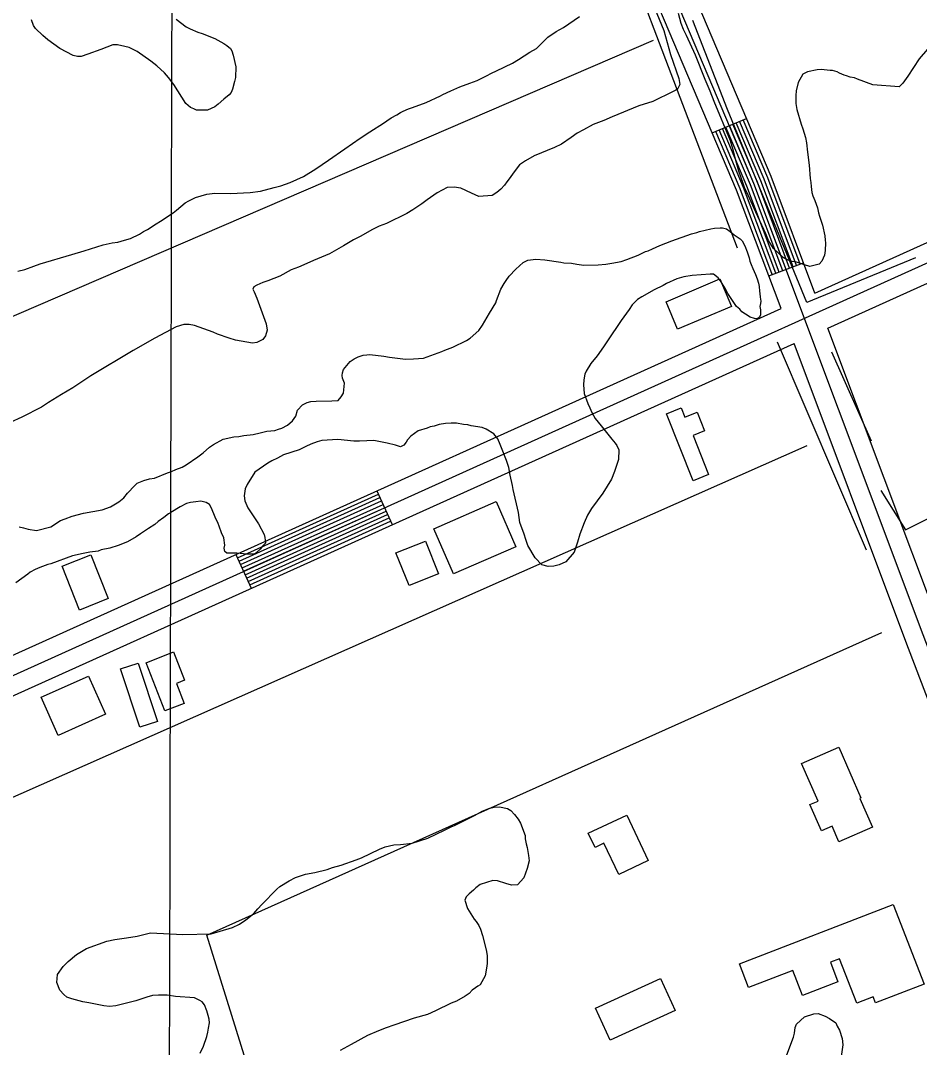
# Model space of a CAD drawing. Extents: x 3187622 to 3225504, y 800805 to 826213.
# Drawn here: x 3196931 to 3197658, y 814862 to 815692 of the extents above; entities that cross this region are included whole.
import ezdxf

# ---------------------------------------------------------------- set-up
doc = ezdxf.new("R2010")
doc.units = 0
for name, color, linetype in [('V-BLDG-OTLN', 7, 'Continuous'), ('V-GRID-MAJR', 7, 'Continuous'), ('V-ROAD-CNTR', 7, 'Continuous'), ('V-SITE-VEGE', 7, 'Continuous'), ('V-TOPO-SHOR', 7, 'Continuous')]:
    doc.layers.add(name, color=color, linetype=linetype)

msp = doc.modelspace()

# ---------------------------------------------------------------- linework, layer by layer
at = {"layer": 'V-BLDG-OTLN'}
for points in [[(3197462.13, 815442.317), (3197452.758, 815464.464), (3197496.237, 815482.863), (3197505.611, 815460.718)], [(3197453.069, 815373.934), (3197465.048, 815378.693), (3197468.04, 815371.161), (3197477.932, 815375.093), (3197483.906, 815360.05), (3197474.616, 815356.36), (3197487.16, 815324.78), (3197474.579, 815319.783)], [(3197265.0670000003, 815280.924), (3197315.47, 815302.9500000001), (3197331.441, 815266.399), (3197281.037, 815244.373)], [(3197258.239, 815270.885), (3197268.79, 815244.584), (3197244.997, 815235.04), (3197234.4450000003, 815261.341)], [(3196978.738, 815215.247), (3196964.607, 815250.681), (3196987.688, 815259.887), (3197001.819, 815224.4500000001)], [(3197047.7090000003, 815133.638), (3197032.412, 815172.669), (3197054.565, 815181.348), (3197063.507, 815158.533), (3197056.951, 815155.963), (3197063.306, 815139.7490000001)], [(3197027.333, 815120.541), (3197011.877, 815167.723), (3197026.1580000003, 815172.4), (3197041.612, 815125.219)], [(3196961.299, 815113.854), (3196947.512, 815144.662), (3196985.88, 815161.835), (3196999.669, 815131.027)], [(3197562.383, 815091.189), (3197592.4930000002, 815104.319), (3197610.352, 815063.3690000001), (3197609.45, 815062.976), (3197619.631, 815039.633), (3197592.5130000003, 815027.805), (3197586.992, 815040.464), (3197578.36, 815036.7000000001), (3197569.076, 815057.985), (3197575.62, 815060.84)], [(3197420.928, 815049.469), (3197438.35, 815012.642), (3197414.575, 815001.394), (3197402.59, 815026.7220000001), (3197395.379, 815023.31), (3197389.94, 815034.808)], [(3197512.107, 814929.2170000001), (3197636.435, 814977.236), (3197661.3200000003, 814912.808), (3197622.083, 814897.653), (3197620.196, 814902.54), (3197606.866, 814897.393), (3197592.978, 814933.343), (3197585.649, 814930.513), (3197591.7430000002, 814914.735), (3197562.949, 814903.615), (3197555.117, 814923.888), (3197519.482, 814910.123)], [(3197407.4620000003, 814867.502), (3197395.6580000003, 814893.43), (3197448.312, 814917.404), (3197460.116, 814891.476)]]:
    msp.add_lwpolyline(points, close=True, dxfattribs=at)
at = {"layer": 'V-GRID-MAJR'}
msp.add_spline([(3197031.47, 806236.813), (3197045.574, 812297.071), (3197059.682, 818359.272), (3197073.789, 824421.511), (3197073.793, 824423.414)], degree=3, dxfattribs=at)
at = {"layer": 'V-ROAD-CNTR'}
for p, q in [((3197490.13798282, 815600.9417707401), (3197517.755927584, 815612.65674731)), ((3197535.804891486, 815485.29200204), (3197563.89283531, 815495.830980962)), ((3197219.047525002, 815311.5843494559), (3197231.38350033, 815284.2374041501)), ((3197105.1047528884, 815260.1854522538), (3197117.439728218, 815232.838506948))]:
    msp.add_line(p, q, dxfattribs=at)
for points in [[(3197573.098816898, 815471.294030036), (3197537.70288769, 815565.633841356), (3197295.47837214, 816136.6716992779)], [(3197545.693871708, 815458.9310547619), (3197509.8369434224, 815554.50186362), (3197267.860427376, 816124.9557227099)], [(3198011.9299392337, 814275.4654216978), (3197660.658641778, 815195.2205821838), (3197523.769915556, 815560.067852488), (3197281.6693997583, 816130.813710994)], [(3197573.098816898, 815471.294030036), (3197892.734177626, 815615.4787416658), (3197901.2911605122, 815618.1447363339), (3197920.701121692, 815621.78172906), (3197935.849091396, 815617.6967372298), (3197946.456070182, 815613.8597449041), (3197958.3330464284, 815605.130762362)], [(3197558.2748465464, 815493.7219851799), (3197532.1298988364, 815563.4078458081), (3197512.23293863, 815610.312751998)], [(3197561.083840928, 815494.7749830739), (3197534.915893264, 815564.5208435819), (3197514.994933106, 815611.483749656)], [(3196495.978971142, 814968.9580347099), (3197898.069166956, 815601.429769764), (3197904.915153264, 815603.562765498), (3197920.100122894, 815606.4077598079), (3197931.33710042, 815603.377765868), (3197939.3170844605, 815600.490771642), (3197949.4500641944, 815593.043786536)], [(3197538.6138858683, 815486.344999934), (3197512.623937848, 815555.6148613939), (3197492.900977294, 815602.1117684)], [(3197541.42288025, 815487.397997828), (3197515.409932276, 815556.7278591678), (3197495.6629717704, 815603.282766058)], [(3197544.230874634, 815488.4519957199), (3197518.1969267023, 815557.8418569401), (3197498.423966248, 815604.4547637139)], [(3197547.039869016, 815489.5059936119), (3197520.98292113, 815558.954854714), (3197501.185960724, 815605.6257613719)], [(3197549.848863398, 815490.559991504), (3197523.769915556, 815560.067852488), (3197503.9479552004, 815606.7977590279)], [(3197552.65785778, 815491.6139893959), (3197526.556909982, 815561.1808502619), (3197506.709949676, 815607.9697566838)], [(3197555.466852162, 815492.667987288), (3197529.34290441, 815562.2938480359), (3197509.471944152, 815609.1407543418)], [(3197583.659795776, 815443.1460863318), (3197903.4041562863, 815587.3807978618), (3197908.5391460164, 815588.980794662), (3197919.499124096, 815591.033790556), (3197926.825109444, 815589.0587945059), (3197932.178098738, 815587.1217983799), (3197940.5670819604, 815580.95681071)], [(3196489.810983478, 814982.631007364), (3197545.693871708, 815458.9310547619)], [(3198025.942911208, 814280.8174109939), (3197674.68761372, 815200.5315715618), (3197583.659795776, 815443.1460863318)], [(3196502.146958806, 814955.2850620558), (3197556.254850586, 815430.7841110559)], [(3197997.9169672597, 814270.1134324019), (3197646.6296698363, 815189.9095928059), (3197556.254850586, 815430.7841110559)], [(3197106.337750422, 815257.451457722), (3197220.281522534, 815308.850354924)], [(3197107.570747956, 815254.716463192), (3197221.514520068, 815306.115360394)], [(3197108.8047454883, 815251.981468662), (3197222.7485176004, 815303.380365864)], [(3197110.037743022, 815249.2474741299), (3197223.9815151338, 815300.646371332)], [(3197111.271740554, 815246.5124795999), (3197225.2155126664, 815297.911376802)], [(3197112.505738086, 815243.77748507), (3197226.449510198, 815295.176382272)], [(3197113.73873562, 815241.0434905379), (3197227.682507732, 815292.4423877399)], [(3197114.972733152, 815238.3084960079), (3197228.916505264, 815289.7073932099)], [(3197116.2057306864, 815235.573501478), (3197230.149502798, 815286.9723986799)]]:
    msp.add_lwpolyline(points, dxfattribs=at)
at = {"layer": 'V-SITE-VEGE'}
for points in [[(3197443.304, 815702.0480000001), (3197450.997, 815683.733), (3197456.328, 815664.166), (3197463.217, 815644.829), (3197463.907, 815640.145), (3197462.017, 815636.289), (3197458.605, 815634.278), (3197442.1, 815626.292), (3197430.875, 815622.876), (3197409.164, 815613.953), (3197402.359, 815610.969), (3197393.733, 815607.762), (3197386.124, 815603.498), (3197380.881, 815600.746), (3197376.144, 815597.201), (3197368.253, 815591.907), (3197362.492, 815589.162), (3197346.272, 815582.469), (3197339.188, 815578.453), (3197334.193, 815575.176), (3197329.933, 815569.549), (3197325.927, 815563.658), (3197324.066, 815561.357), (3197322.2, 815558.799), (3197319.282, 815555.485), (3197315.853, 815552.693), (3197312.179, 815550.4280000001), (3197301.521, 815549.5970000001), (3197295.605, 815552.306), (3197286.8540000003, 815556.108), (3197281.42, 815556.99), (3197275.7060000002, 815556.843), (3197267.842, 815552.583), (3197259.685, 815546.7710000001), (3197255.468, 815543.48), (3197248.11, 815538.689), (3197243.1210000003, 815535.6730000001), (3197226.878, 815527.681), (3197220.865, 815525.461), (3197214.838, 815522.465), (3197205.919, 815517.447), (3197200.1520000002, 815514.443), (3197192.0130000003, 815509.669), (3197180.73, 815503.14), (3197177.591, 815501.903), (3197167.9080000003, 815497.6780000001), (3197164.768, 815496.441), (3197155.61, 815492.468), (3197149.857, 815490.2440000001), (3197140.678, 815485.23), (3197130.739, 815481.269), (3197126.823, 815480.047), (3197121.848, 815477.808), (3197119.489, 815476.555), (3197118.67, 815474.497)], [(3196928.728, 815489.064), (3196934.467, 815490.51), (3196941.784, 815493.224), (3196946.748, 815494.944), (3196972.332, 815502.753), (3196982.509, 815505.671), (3196997.651, 815510.31), (3197004.948, 815511.985), (3197009.634, 815512.674), (3197015.113, 815514.126), (3197019.811, 815515.5920000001), (3197027.145, 815519.084), (3197030.299, 815521.101), (3197033.7060000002, 815522.848), (3197040.541, 815527.388), (3197044.219, 815529.653), (3197054.207, 815536.207), (3197057.105, 815538.487), (3197063.964, 815544.323), (3197067.111, 815546.078), (3197072.35, 815548.573), (3197081.49, 815551.51), (3197087.991, 815552.1630000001), (3197100.703, 815551.917), (3197116.546, 815552.648), (3197124.873, 815553.787), (3197136.086, 815556.683), (3197141.304, 815558.1410000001), (3197148.886, 815560.849), (3197159.617, 815565.571), (3197169.599, 815571.867), (3197174.859, 815575.4), (3197179.858, 815578.937), (3197193.008, 815588.024), (3197205.628, 815596.607), (3197213.253, 815601.647), (3197224.289, 815608.7000000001), (3197227.183, 815610.719), (3197230.599, 815612.991), (3197235.0640000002, 815615.5), (3197238.214, 815617.515), (3197240.309, 815618.512), (3197244.495, 815620.247), (3197247.892, 815621.48), (3197258.8680000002, 815625.42), (3197270.392, 815630.907), (3197272.2290000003, 815631.908), (3197278.774, 815634.894), (3197286.1040000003, 815638.13), (3197294.2060000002, 815641.085), (3197299.957, 815643.311), (3197307.557, 815647.057), (3197311.751, 815649.312), (3197315.677, 815651.0530000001), (3197328.514, 815657.289), (3197333.503, 815660.31), (3197342.698, 815666.101), (3197347.9450000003, 815669.1140000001), (3197357.2090000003, 815678.277), (3197364.041, 815682.8150000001), (3197369.8140000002, 815686.0800000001), (3197382.7, 815694.9130000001)], [(3197056.714, 815692.906), (3197064.9, 815686.778), (3197067.9760000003, 815684.902), (3197074.159, 815682.447), (3197077.769, 815681.339), (3197088.071, 815677.247), (3197095.259, 815673.216), (3197097.823, 815671.609), (3197100.629, 815669.221), (3197101.8880000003, 815667.1190000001), (3197102.861, 815663.726), (3197105.0160000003, 815654.3420000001), (3197104.592, 815645.787), (3197104.008, 815642.425), (3197102.329, 815636.2270000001), (3197101.2430000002, 815633.653), (3197099.648, 815631.609), (3197095.4250000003, 815628.058), (3197090.682, 815624.257), (3197088.042, 815621.971), (3197082.021, 815619.233), (3197073.2, 815619.403), (3197071.146, 815620.48), (3197068.312, 815621.574), (3197064.48, 815624.763), (3197054.913, 815640), (3197050.613, 815645.791), (3197047.313, 815649.488), (3197041.19, 815655.057), (3197036.332, 815658.784), (3197025.326, 815666.781), (3197018.6410000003, 815670.025), (3197015.2830000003, 815670.867), (3197009.3370000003, 815672.02), (3197005.446, 815672.096), (3196995.773, 815668.389), (3196985.316, 815664.441), (3196980.094, 815662.724), (3196976.981, 815662.784), (3196973.6180000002, 815663.367), (3196962.827, 815669.0260000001), (3196953.105, 815676.221), (3196949.02, 815679.674), (3196943.1580000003, 815685.236), (3196941.387, 815687.605), (3196939.92, 815692.306)], [(3197664.026, 815668.719), (3197657.384, 815660.801), (3197652.839, 815653.881), (3197648.289, 815646.703), (3197644.287, 815641.073), (3197641.119, 815638.277), (3197619.865, 815639.7270000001), (3197607.501, 815644.376), (3197605.184, 815645.46), (3197601.5640000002, 815646.05), (3197598.7290000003, 815647.1410000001), (3197596.665, 815647.7000000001), (3197593.062, 815649.326), (3197591.002, 815650.1460000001), (3197587.393, 815651.253), (3197585.3170000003, 815651.292), (3197578.0670000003, 815652.212), (3197574.95, 815652.013), (3197567.131, 815650.346), (3197563.461, 815648.341), (3197559.438, 815641.6730000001), (3197558.011, 815634.951), (3197557.677, 815631.066), (3197557.808, 815624.576), (3197558.498, 815619.89), (3197561.9, 815607.887), (3197563.3850000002, 815604.225), (3197565.5840000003, 815597.176), (3197566.281, 815592.752), (3197567.1720000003, 815585.21), (3197568.5270000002, 815574.802), (3197569.359, 815564.1460000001), (3197569.813, 815560.763), (3197570.012, 815557.6460000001), (3197570.694, 815552.702), (3197571.423, 815550.093), (3197573.164, 815546.167), (3197575.128, 815540.42), (3197576.086, 815536.25), (3197576.816, 815533.639), (3197579.269, 815526.3250000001), (3197581.18, 815517.724), (3197581.366, 815514.087), (3197581.5870000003, 815512.008), (3197581.467, 815505.782), (3197580.879, 815502.159), (3197578.708, 815497.2710000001), (3197576.582, 815494.7170000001), (3197569.025, 815493.045), (3197564.634, 815494.17), (3197558.1890000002, 815496.3690000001), (3197554.826, 815496.953), (3197550.702, 815498.329), (3197547.363, 815500.211), (3197539.716, 815507.365), (3197535.6920000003, 815513.931), (3197533.461, 815519.424), (3197525.237, 815536.971), (3197519.271, 815550.5800000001), (3197516.279, 815556.867), (3197515.042, 815560.005), (3197511.599, 815569.934), (3197509.656, 815576.7170000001), (3197507.001, 815587.149), (3197504.808, 815594.46), (3197491.67, 815626.372), (3197488.457, 815634.738), (3197484.488, 815644.157), (3197476.562, 815663.775), (3197469.345, 815679.743), (3197466.84, 815684.464), (3197464.858, 815689.432), (3197462.941, 815697.5160000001)], [(3197416.508, 815497.031), (3197420.948, 815498.501), (3197430.097, 815501.958), (3197436.124, 815504.957), (3197438.213, 815505.694), (3197441.877, 815507.181), (3197447.64, 815509.9230000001), (3197457.313, 815513.63), (3197473.252, 815519.291), (3197477.686, 815520.501), (3197479.7770000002, 815521.24), (3197488.901, 815523.4010000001), (3197492.024, 815523.858), (3197496.446, 815524.292), (3197498.521, 815524.253), (3197501.617, 815523.4130000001), (3197504.691, 815521.277), (3197507.755, 815518.623), (3197512.623, 815515.416), (3197514.4050000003, 815513.564), (3197516.404, 815509.632), (3197518.384, 815504.664), (3197519.85, 815499.966), (3197520.573, 815497.096), (3197521.561, 815494.481), (3197522.798, 815491.344), (3197525.036, 815486.3690000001), (3197526.5270000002, 815482.9670000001), (3197527.4960000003, 815479.316), (3197527.965, 815476.711), (3197528.413, 815473.069), (3197528.632, 815470.9890000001), (3197528.8370000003, 815468.132), (3197529.296, 815465.006), (3197528.997, 815462.938), (3197528.6920000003, 815460.607), (3197529.161, 815458.002), (3197529.116, 815455.669), (3197529.077, 815453.593), (3197528.004, 815451.799), (3197526.42, 815450.529), (3197524.35, 815450.8300000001), (3197520.739, 815451.938), (3197516.893, 815454.349), (3197514.075, 815456.218), (3197512.299, 815458.3300000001), (3197509.75, 815460.712), (3197505.4590000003, 815467.0260000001), (3197502.682, 815470.97), (3197500.177, 815475.691), (3197497.415, 815480.415), (3197494.8850000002, 815483.838), (3197491.049, 815486.7660000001), (3197488.455, 815486.818), (3197473.897, 815485.542), (3197467.133, 815484.634), (3197461.39, 815482.9280000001), (3197453.014, 815479.197), (3197450.39, 815477.692), (3197443.0500000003, 815473.9400000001), (3197433.083, 815468.422), (3197429.665, 815466.153), (3197425.429, 815461.824), (3197423.025, 815458.24), (3197416.365, 815449.282), (3197405.406, 815432.885), (3197402.199, 815428.015), (3197397.124, 815420.589), (3197392.076, 815414.458), (3197388.0640000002, 815408.307), (3197386.98, 815405.991), (3197386.37, 815401.334), (3197386.032, 815397.187), (3197386.6750000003, 815390.1680000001), (3197389.632, 815382.066), (3197391.125, 815378.6630000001), (3197392.87, 815374.997), (3197395.369, 815370.0160000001), (3197400.448, 815364.21), (3197409.062, 815353.405), (3197411.595, 815350.24), (3197412.8510000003, 815348.139), (3197414.6040000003, 815344.733), (3197414.454, 815336.949), (3197411.151, 815327.1510000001), (3197408.6950000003, 815320.973), (3197401.728, 815309.688), (3197392.41, 815297.41), (3197389.1920000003, 815292.022), (3197386.477, 815285.8470000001), (3197383.183, 815276.5700000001), (3197381.244, 815270.1190000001), (3197378.4930000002, 815262.125), (3197371.8540000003, 815254.21), (3197366.355, 815251.721), (3197361.9250000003, 815250.767), (3197357.503, 815250.335), (3197352.34, 815251.73), (3197347.003, 815257.544), (3197340.964, 815267.264), (3197339.502, 815272.2220000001)], [(3196929.928, 815282.468), (3196933.287, 815281.6240000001), (3196937.1580000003, 815280.512), (3196943.887, 815279.605), (3196955.362, 815282.497), (3196963.245, 815287.535), (3196966.907, 815289.02), (3196972.654, 815290.986), (3196981.784, 815293.404), (3196996.89, 815296.2270000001), (3197003.683, 815298.6900000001), (3197010.509, 815302.711), (3197014.465, 815306.008), (3197017.3880000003, 815309.586), (3197023.223, 815315.959), (3197025.332, 815317.737), (3197030.5670000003, 815319.971), (3197035.261, 815321.177), (3197039.166, 815321.88), (3197049.628, 815326.09), (3197053.025, 815327.321), (3197056.429, 815328.812), (3197061.6580000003, 815330.789), (3197064.805, 815332.546), (3197074.273, 815339.11), (3197078.49, 815342.4010000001), (3197083.768, 815346.97), (3197086.9220000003, 815348.985), (3197094.788, 815353.245), (3197103.39, 815355.156), (3197107.291, 815355.598), (3197111.457, 815356.296), (3197119.002, 815357.189), (3197124.732, 815358.375), (3197126.823, 815359.117), (3197129.95, 815359.833), (3197136.446, 815360.2270000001), (3197139.5840000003, 815361.464), (3197142.193, 815362.191), (3197146.654, 815364.699), (3197150.875, 815368.253), (3197153.537, 815371.835), (3197154.932, 815376.738), (3197158.907, 815381.071), (3197162.579, 815383.078), (3197165.7060000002, 815383.797), (3197169.864, 815383.975), (3197182.5840000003, 815384.248), (3197187.784, 815384.667), (3197190.1720000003, 815387.475), (3197192.048, 815390.5530000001), (3197192.723, 815398.586), (3197191.247, 815402.7660000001), (3197191.028, 815404.846), (3197191.327, 815406.919), (3197191.9, 815409.759), (3197197.473, 815416.139), (3197200.631, 815418.414), (3197203.774, 815419.911), (3197207.95, 815421.128), (3197210.813, 815421.593), (3197213.41, 815421.802), (3197224.5470000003, 815420.5480000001), (3197229.202, 815419.682), (3197242.148, 815418.132), (3197248.6380000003, 815418.267), (3197256.6950000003, 815418.889), (3197271.594, 815424.311), (3197273.949, 815425.304), (3197280.482, 815427.772), (3197291.484, 815433.008), (3197294.378, 815435.03), (3197301.501, 815441.123), (3197304.44, 815445.4770000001), (3197310.078, 815455.225), (3197315.167, 815463.433), (3197315.728, 815465.5), (3197319.273, 815474.513), (3197321.96, 815479.133), (3197323.5640000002, 815481.698), (3197325.964, 815485.0260000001), (3197331.269, 815490.893), (3197337.341, 815496.224), (3197341.007, 815497.969), (3197347.5130000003, 815498.882), (3197354.765, 815498.223), (3197367.707, 815496.414), (3197370.031, 815495.851), (3197376.257, 815495.73), (3197380.6520000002, 815494.868), (3197386.345, 815493.979), (3197397.769, 815494.278), (3197404.009, 815494.936), (3197408.953, 815495.62), (3197416.508, 815497.031)], [(3197118.67, 815474.497), (3197119.927, 815472.3960000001), (3197121.9080000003, 815467.425), (3197129.549, 815446.517), (3197130.233, 815441.573), (3197129.1040000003, 815436.924), (3197126.708, 815433.856), (3197121.99, 815431.3520000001), (3197118.348, 815430.903), (3197104.643, 815433.5040000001), (3197099.48, 815434.9010000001), (3197090.201, 815438.196), (3197086.6, 815439.8200000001), (3197071.654, 815445.3), (3197067.259, 815446.165), (3197062.843, 815445.9890000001), (3197056.8370000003, 815444.029), (3197039.535, 815435.022), (3197021.953, 815424.98), (3196987.823, 815404.6190000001), (3196973.1, 815394.782), (3196964.177, 815389.505), (3196953.669, 815382.959), (3196947.887, 815379.179), (3196931.9020000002, 815371.183), (3196922.473, 815366.694)], [(3197339.502, 815272.2220000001), (3197338.031, 815276.662), (3197334.578, 815286.071), (3197333.437, 815294.138), (3197329.124, 815312.647), (3197328.666, 815315.7710000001), (3197326.751, 815324.11), (3197325.573, 815330.363), (3197323.869, 815336.105), (3197319.6520000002, 815346.306), (3197318.665, 815348.922), (3197316.683, 815353.632), (3197313.6410000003, 815357.583), (3197307.485, 815361.335), (3197304.139, 815362.696), (3197295.345, 815364.165), (3197292.504, 815364.996), (3197289.137, 815365.322), (3197283.446, 815366.211), (3197279.036, 815366.297), (3197274.361, 815366.127), (3197269.413, 815365.185), (3197265.237, 815363.966), (3197262.108, 815363.2490000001), (3197259.754, 815362.256), (3197252.4450000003, 815360.063), (3197246.395, 815355.7660000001), (3197243.741, 815352.704), (3197242.668, 815350.908), (3197240.804, 815348.608), (3197238.181, 815347.103), (3197234.054, 815348.479), (3197227.341, 815350.167), (3197216.48, 815352.192), (3197210.768, 815352.0430000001), (3197205.0500000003, 815351.635), (3197200.379, 815351.725), (3197187.431, 815353.013), (3197174.441, 815352.225), (3197170.787, 815351.258), (3197165.561, 815349.282), (3197161.629, 815347.283), (3197156.13, 815344.795), (3197143.594, 815340.627), (3197138.609, 815337.866), (3197134.159, 815335.876), (3197130.747, 815333.867), (3197127.329, 815331.596), (3197120.484, 815326.539), (3197114.068, 815316.801), (3197112.4420000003, 815313.198), (3197111.811, 815307.503), (3197112.255, 815303.599), (3197114.74, 815297.8420000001), (3197123.315, 815284.96), (3197127.818, 815276.312), (3197128.551, 815273.961), (3197128.7660000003, 815271.62), (3197128.9790000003, 815269.281), (3197126.596, 815266.729), (3197124.734, 815264.435), (3197121.562, 815261.38), (3197119.466, 815260.382), (3197114.019, 815260.487), (3197105.7260000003, 815261.167), (3197097.686, 815261.322), (3197096.1520000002, 815262.65), (3197095.685, 815265.253), (3197095.988, 815267.583), (3197095.327, 815273.563), (3197093.332, 815277.756), (3197091.616, 815282.978), (3197090.6180000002, 815285.073), (3197088.384, 815290.308), (3197085.41, 815297.631), (3197083.649, 815300.519), (3197081.0870000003, 815302.1290000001), (3197076.696, 815303.2490000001), (3197072.534, 815302.811), (3197068.369, 815302.112), (3197065.242, 815301.394), (3197059.999, 815298.6410000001), (3197052.384, 815294.117), (3197050.543, 815292.856), (3197046.857, 815290.0700000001), (3197042.122, 815286.789), (3197039.478, 815284.246), (3197034.487, 815281.2270000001), (3197027.919, 815276.943), (3197024.497, 815274.4130000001), (3197017.411, 815270.397), (3197009.829, 815267.43), (3197003.038, 815265.226), (3196996.005, 815263.805), (3196993.65, 815262.811), (3196986.883, 815261.904), (3196981.6750000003, 815260.966), (3196973.075, 815259.057), (3196955.565, 815252.647), (3196952.9560000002, 815251.92), (3196946.4250000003, 815249.71)], [(3196946.4250000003, 815249.71), (3196942.757, 815247.965), (3196938.821, 815245.704), (3196936.977, 815244.185), (3196927.235, 815237.107)], [(3197112.98, 814964.924), (3197119.569, 814969.984), (3197122.749, 814973.558), (3197125.932, 814977.13), (3197138.109, 814989.61), (3197140.485, 814991.64), (3197148.1040000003, 814996.424), (3197153.342, 814998.9180000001), (3197161.438, 815001.616), (3197168.733, 815003.033), (3197178.899, 815005.431), (3197183.083, 815007.1680000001), (3197190.131, 815009.107), (3197202.148, 815013.287), (3197206.595, 815015.018), (3197221.002, 815022.005), (3197225.7060000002, 815023.732), (3197232.745, 815025.411), (3197238.203, 815025.8250000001), (3197247.563, 815026.681), (3197260.1010000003, 815030.853), (3197273.72, 815037.337), (3197278.963, 815040.089), (3197281.836, 815041.072), (3197298.345, 815049.318), (3197304.116, 815052.578), (3197310.393, 815055.052), (3197313.781, 815055.767), (3197318.2, 815056.201), (3197324.662, 815054.778), (3197327.2260000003, 815053.172), (3197330.2770000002, 815049.998), (3197333.3170000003, 815046.047), (3197335.072, 815042.899), (3197338.772, 815032.968), (3197338.981, 815030.367), (3197339.68, 815026.202), (3197340.403, 815023.333), (3197341.574, 815016.822), (3197342.008, 815012.402), (3197340.591, 815006.201), (3197337.855, 814998.728), (3197332.553, 814993.12), (3197327.879, 814992.953), (3197323.23, 814994.079), (3197316.525, 814996.285), (3197312.64, 814996.621), (3197302.455, 814993.442), (3197299.029, 814990.655), (3197297.18, 814988.873), (3197293.485, 814985.832), (3197291.1010000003, 814983.282), (3197290.014, 814980.708), (3197292.217, 814973.916), (3197297.759, 814965.243), (3197299.281, 814963.4), (3197301.296, 814960.246), (3197302.7970000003, 814957.3640000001), (3197304.5160000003, 814952.14), (3197307.4050000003, 814940.665), (3197308.091, 814935.981), (3197308.2290000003, 814929.491), (3197307.6350000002, 814925.61), (3197306.475, 814919.405), (3197302.4450000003, 814912.214), (3197300.606, 814911.213), (3197298.767, 814909.951), (3197296.133, 814907.926), (3197293.489, 814905.38), (3197290.3310000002, 814903.107), (3197283.245, 814899.091)], [(3197076.116, 814856.9), (3197078.824, 814862.556), (3197081.572, 814870.5480000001), (3197082.416, 814873.902), (3197083, 814877.267), (3197083.602, 814881.666), (3197083.399, 814884.525), (3197082.676, 814887.395), (3197081.458, 814891.31), (3197079.7290000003, 814896.015), (3197077.697, 814898.39), (3197075.9080000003, 814899.721), (3197071.5330000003, 814901.622), (3197056.247, 814902.957), (3197049.517, 814903.865), (3197042.5130000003, 814904.002), (3197037.573, 814903.578), (3197033.139, 814902.365), (3197024.259, 814899.422), (3197008.09, 814895.322), (3197002.886, 814894.644), (3196998.2290000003, 814895.257), (3196986.08, 814897.8250000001), (3196981.421, 814898.433), (3196972.3850000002, 814900.942), (3196968.261, 814902.3200000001), (3196965.967, 814904.442), (3196962.657, 814907.8790000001), (3196960.183, 814914.156), (3196960.828, 814920.6290000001), (3196965.363, 814927.029), (3196969.336, 814931.105), (3196976.188, 814936.684), (3196984.329, 814941.718), (3197000.795, 814947.626), (3197007.048, 814948.804), (3197016.6750000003, 814950.174), (3197025.267, 814951.5650000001), (3197035.957, 814954.213), (3197062.143, 814952.931), (3197084.992, 814953.527), (3197102.218, 814958.642), (3197107.981, 814961.387), (3197112.98, 814964.924)], [(3197283.245, 814899.091), (3197279.061, 814897.356), (3197266.488, 814891.37), (3197259.943, 814888.382), (3197249.242, 814885.215), (3197232.782, 814879.5650000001), (3197226.517, 814877.609), (3197220.242, 814875.135), (3197211.346, 814871.414), (3197198.23, 814864.142), (3197189.309, 814859.1240000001)], [(3197550.208, 814854.7490000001), (3197553.765, 814864.283), (3197555.69, 814869.954), (3197556.534, 814873.312), (3197557.1380000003, 814877.712), (3197558.232, 814880.544), (3197564.573, 814886.3910000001), (3197572.146, 814888.84), (3197575.7830000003, 814889.031), (3197581.45, 814886.844), (3197584.786, 814884.964), (3197589.91, 814881.49), (3197591.1580000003, 814878.871), (3197592.913, 814875.725), (3197595.119, 814868.934), (3197595.796, 814863.73), (3197593.134, 814846.914)]]:
    msp.add_lwpolyline(points, dxfattribs=at)
at = {"layer": 'V-TOPO-SHOR'}
for p, q in [((3196462.0079081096, 815253.3062965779), (3197442.5511247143, 815675.7509609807)), ((3197542.4918271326, 815431.8956470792), (3197614.449132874, 815263.995267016)), ((3197586.465736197, 815423.9003908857), (3197618.446760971, 815351.9430851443)), ((3197566.477595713, 815347.9454570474), (3195995.409753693, 814652.3581682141))]:
    msp.add_line(p, q, dxfattribs=at)
for points in [[(3197510.510802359, 815507.8505809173), (3197370.593818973, 815875.6323658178), (3197218.6839512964, 816275.3951754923)], [(3197654.425413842, 815499.8553247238), (3197566.477595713, 815463.8766718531), (3197502.5155461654, 815619.7841676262), (3197474.532149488, 815691.7414733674)], [(3197626.442017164, 815311.9668041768), (3197646.430157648, 815279.985779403), (3197862.302074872, 815387.9217380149)], [(3197346.715236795, 814247.1184518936), (3197140.7924164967, 814761.9255026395), (3197081.589605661, 814952.4041114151), (3197627.2850794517, 815196.9374605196)]]:
    msp.add_lwpolyline(points, dxfattribs=at)

doc.saveas('drawing.dxf')
